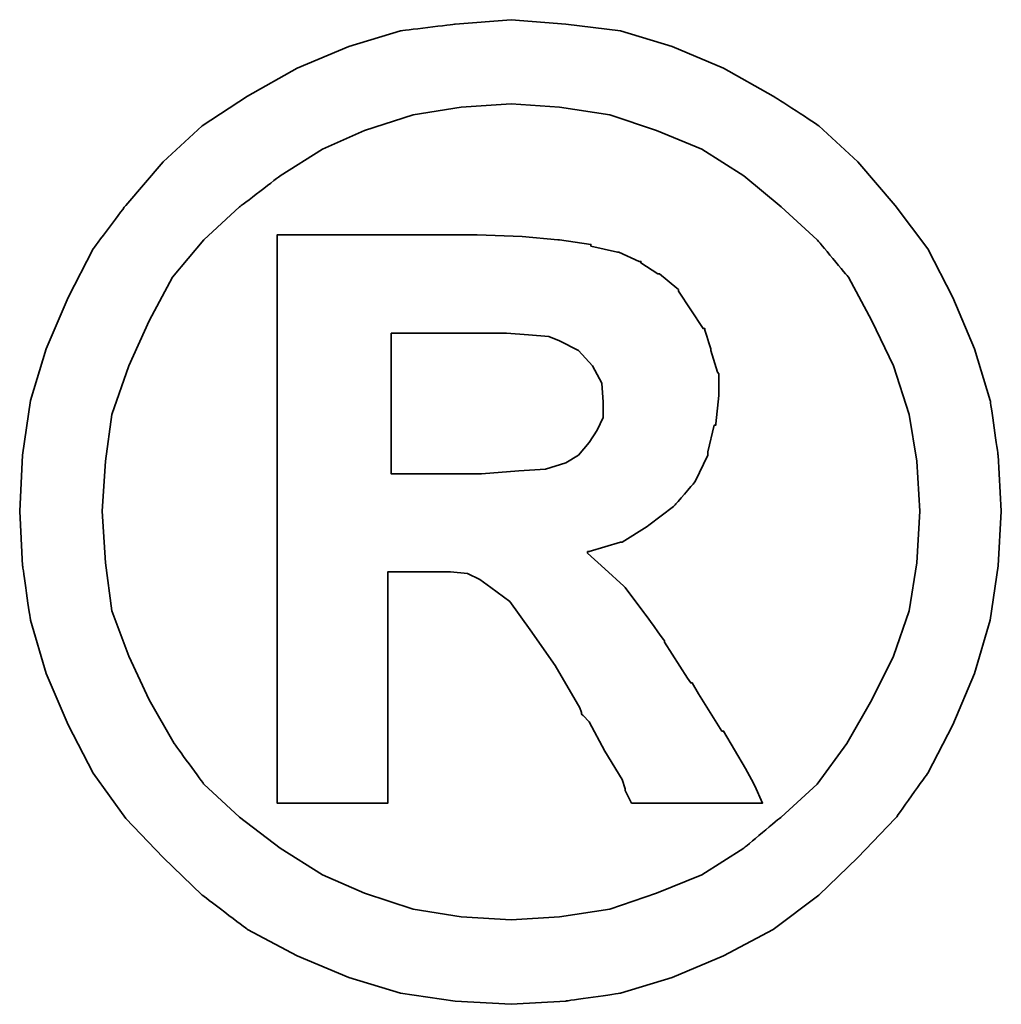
# Model space of a CAD drawing. Header units: millimetres. Extents: x -257 to 3135, y -1556 to 860.
# Tile 630 of 633: x 1353.62 to 1355.1, y -240.03 to -238.54. Entities that reach past the tile are written whole.
import ezdxf

# ---------------------------------------------------------------- set-up
doc = ezdxf.new("R2010")
doc.units = ezdxf.units.MM
doc.layers.add('DIM', color=4, linetype='CONTINUOUS')
doc.layers.add('layer 1', color=7, linetype='CONTINUOUS')

# ---------------------------------------------------------------- blocks, each defined once
blk = doc.blocks.new('TBI MOTION logo(完整正式版)')
at = {"layer": 'layer 1', "color": 22, "lineweight": 35}
for points, knots in [([(81.20634, 4.98624), (81.20634, 4.98624), (81.18649, 5.32862), (81.18649, 5.32862), (81.18649, 5.32862), (81.18649, 5.32862), (81.13886, 5.66206), (81.13886, 5.66206), (81.13886, 5.66206), (81.13886, 5.66206), (81.04359, 5.97764), (81.04359, 5.97764), (81.04359, 5.97764), (81.04359, 5.97764), (80.91061, 6.29124), (80.91061, 6.29124), (80.91061, 6.29124), (80.91061, 6.29124), (80.75778, 6.58697), (80.75778, 6.58697), (80.75778, 6.58697), (80.75778, 6.58697), (80.5593, 6.85294), (80.5593, 6.85294), (80.5593, 6.85294), (80.5593, 6.85294), (80.33105, 7.1189), (80.33105, 7.1189), (80.33105, 7.1189), (80.33105, 7.1189), (80.09287, 7.33921), (80.09287, 7.33921), (80.09287, 7.33921), (80.09287, 7.33921), (79.815, 7.51982), (79.815, 7.51982), (79.815, 7.51982), (79.815, 7.51982), (79.51133, 7.69051), (79.51133, 7.69051), (79.51133, 7.69051), (79.51133, 7.69051), (79.19773, 7.8235), (79.19773, 7.8235), (79.19773, 7.8235), (79.19773, 7.8235), (78.88215, 7.91877), (78.88215, 7.91877), (78.88215, 7.91877), (78.88215, 7.91877), (78.54871, 7.95846), (78.54871, 7.95846), (78.54871, 7.95846), (78.54871, 7.95846), (78.21526, 7.98625), (78.21526, 7.98625), (78.21526, 7.98625), (78.21526, 7.98625), (77.87388, 7.95846), (77.87388, 7.95846), (77.87388, 7.95846), (77.87388, 7.95846), (77.54044, 7.91877), (77.54044, 7.91877), (77.54044, 7.91877), (77.54044, 7.91877), (77.22485, 7.8235), (77.22485, 7.8235), (77.22485, 7.8235), (77.22485, 7.8235), (76.91027, 7.69051), (76.91027, 7.69051), (76.91027, 7.69051), (76.91027, 7.69051), (76.6056, 7.51982), (76.6056, 7.51982), (76.6056, 7.51982), (76.6056, 7.51982), (76.32972, 7.33921), (76.32972, 7.33921), (76.32972, 7.33921), (76.32972, 7.33921), (76.09154, 7.1189), (76.09154, 7.1189), (76.09154, 7.1189), (76.09154, 7.1189), (75.86329, 6.85294), (75.86329, 6.85294), (75.86329, 6.85294), (75.86329, 6.85294), (75.66382, 6.58697), (75.66382, 6.58697), (75.66382, 6.58697), (75.66382, 6.58697), (75.51099, 6.29124), (75.51099, 6.29124), (75.51099, 6.29124), (75.51099, 6.29124), (75.37702, 5.97764), (75.37702, 5.97764), (75.37702, 5.97764), (75.37702, 5.97764), (75.28175, 5.66206), (75.28175, 5.66206), (75.28175, 5.66206), (75.28175, 5.66206), (75.23411, 5.32862), (75.23411, 5.32862), (75.23411, 5.32862), (75.23411, 5.32862), (75.21625, 4.98624), (75.21625, 4.98624), (75.21625, 4.98624), (75.21625, 4.98624), (75.23411, 4.6528), (75.23411, 4.6528), (75.23411, 4.6528), (75.23411, 4.6528), (75.28175, 4.32035), (75.28175, 4.32035), (75.28175, 4.32035), (75.28175, 4.32035), (75.37702, 3.99583), (75.37702, 3.99583), (75.37702, 3.99583), (75.37702, 3.99583), (75.51099, 3.68224), (75.51099, 3.68224), (75.51099, 3.68224), (75.51099, 3.68224), (75.66382, 3.38749), (75.66382, 3.38749), (75.66382, 3.38749), (75.66382, 3.38749), (75.86329, 3.10963), (75.86329, 3.10963), (75.86329, 3.10963), (75.86329, 3.10963), (76.09154, 2.87145), (76.09154, 2.87145), (76.09154, 2.87145), (76.09154, 2.87145), (76.32972, 2.6432), (76.32972, 2.6432), (76.32972, 2.6432), (76.32972, 2.6432), (76.6056, 2.43381), (76.6056, 2.43381), (76.6056, 2.43381), (76.6056, 2.43381), (76.91027, 2.27205), (76.91027, 2.27205), (76.91027, 2.27205), (76.91027, 2.27205), (77.22485, 2.13906), (77.22485, 2.13906), (77.22485, 2.13906), (77.22485, 2.13906), (77.54044, 2.0438), (77.54044, 2.0438), (77.54044, 2.0438), (77.54044, 2.0438), (77.87388, 1.99616), (77.87388, 1.99616), (77.87388, 1.99616), (77.87388, 1.99616), (78.21526, 1.97631), (78.21526, 1.97631), (78.21526, 1.97631), (78.21526, 1.97631), (78.54871, 1.99616), (78.54871, 1.99616), (78.54871, 1.99616), (78.54871, 1.99616), (78.88215, 2.0438), (78.88215, 2.0438), (78.88215, 2.0438), (78.88215, 2.0438), (79.19773, 2.13906), (79.19773, 2.13906), (79.19773, 2.13906), (79.19773, 2.13906), (79.51133, 2.27205), (79.51133, 2.27205), (79.51133, 2.27205), (79.51133, 2.27205), (79.815, 2.43381), (79.815, 2.43381), (79.815, 2.43381), (79.815, 2.43381), (80.09287, 2.6432), (80.09287, 2.6432), (80.09287, 2.6432), (80.09287, 2.6432), (80.33105, 2.87145), (80.33105, 2.87145), (80.33105, 2.87145), (80.33105, 2.87145), (80.5593, 3.10963), (80.5593, 3.10963), (80.5593, 3.10963), (80.5593, 3.10963), (80.75778, 3.38749), (80.75778, 3.38749), (80.75778, 3.38749), (80.75778, 3.38749), (80.91061, 3.68224), (80.91061, 3.68224), (80.91061, 3.68224), (80.91061, 3.68224), (81.04359, 3.99583), (81.04359, 3.99583), (81.04359, 3.99583), (81.04359, 3.99583), (81.13886, 4.32035), (81.13886, 4.32035), (81.13886, 4.32035), (81.13886, 4.32035), (81.18649, 4.6528), (81.18649, 4.6528), (81.18649, 4.6528), (81.18649, 4.6528), (81.20634, 4.98624), (81.20634, 4.98624)], [0, 0, 0, 0, 0.0178571, 0.0178571, 0.0178571, 0.0178572, 0.0357143, 0.0357143, 0.0357143, 0.0357143, 0.0535714, 0.0535714, 0.0535714, 0.0535714, 0.0714286, 0.0714286, 0.0714286, 0.0714286, 0.0892857, 0.0892857, 0.0892857, 0.0892857, 0.1071429, 0.1071429, 0.1071429, 0.1071429, 0.125, 0.125, 0.125, 0.125, 0.1428571, 0.1428571, 0.1428571, 0.1428572, 0.1607143, 0.1607143, 0.1607143, 0.1607143, 0.1785714, 0.1785714, 0.1785714, 0.1785714, 0.1964286, 0.1964286, 0.1964286, 0.1964286, 0.2142857, 0.2142857, 0.2142857, 0.2142857, 0.2321429, 0.2321429, 0.2321429, 0.2321429, 0.25, 0.25, 0.25, 0.25, 0.2678571, 0.2678571, 0.2678571, 0.2678572, 0.2857143, 0.2857143, 0.2857143, 0.2857143, 0.3035714, 0.3035714, 0.3035714, 0.3035714, 0.3214286, 0.3214286, 0.3214286, 0.3214286, 0.3392857, 0.3392857, 0.3392857, 0.3392857, 0.3571429, 0.3571429, 0.3571429, 0.3571429, 0.375, 0.375, 0.375, 0.375, 0.3928571, 0.3928571, 0.3928571, 0.3928572, 0.4107143, 0.4107143, 0.4107143, 0.4107143, 0.4285714, 0.4285714, 0.4285714, 0.4285714, 0.4464286, 0.4464286, 0.4464286, 0.4464286, 0.4642857, 0.4642857, 0.4642857, 0.4642857, 0.4821429, 0.4821429, 0.4821429, 0.4821429, 0.5, 0.5, 0.5, 0.5, 0.5178571, 0.5178571, 0.5178571, 0.5178572, 0.5357143, 0.5357143, 0.5357143, 0.5357143, 0.5535714, 0.5535714, 0.5535714, 0.5535714, 0.5714286, 0.5714286, 0.5714286, 0.5714286, 0.5892857, 0.5892857, 0.5892857, 0.5892857, 0.6071429, 0.6071429, 0.6071429, 0.6071429, 0.625, 0.625, 0.625, 0.625, 0.6428571, 0.6428571, 0.6428571, 0.6428572, 0.6607143, 0.6607143, 0.6607143, 0.6607143, 0.6785714, 0.6785714, 0.6785714, 0.6785714, 0.6964286, 0.6964286, 0.6964286, 0.6964286, 0.7142857, 0.7142857, 0.7142857, 0.7142857, 0.7321429, 0.7321429, 0.7321429, 0.7321429, 0.75, 0.75, 0.75, 0.75, 0.7678571, 0.7678571, 0.7678571, 0.7678572, 0.7857143, 0.7857143, 0.7857143, 0.7857143, 0.8035714, 0.8035714, 0.8035714, 0.8035714, 0.8214286, 0.8214286, 0.8214286, 0.8214286, 0.8392857, 0.8392857, 0.8392857, 0.8392857, 0.8571429, 0.8571429, 0.8571429, 0.8571429, 0.875, 0.875, 0.875, 0.875, 0.8928571, 0.8928571, 0.8928571, 0.8928572, 0.9107143, 0.9107143, 0.9107143, 0.9107143, 0.9285714, 0.9285714, 0.9285714, 0.9285714, 0.9464286, 0.9464286, 0.9464286, 0.9464286, 0.9642857, 0.9642857, 0.9642857, 0.9642857, 0.9821429, 0.9821429, 0.9821429, 0.9821429, 1, 1, 1, 1]), ([(80.71014, 4.98624), (80.71014, 4.98624), (80.69129, 5.29091), (80.69129, 5.29091), (80.69129, 5.29091), (80.69129, 5.29091), (80.64464, 5.57672), (80.64464, 5.57672), (80.64464, 5.57672), (80.64464, 5.57672), (80.54937, 5.87245), (80.54937, 5.87245), (80.54937, 5.87245), (80.54937, 5.87245), (80.41639, 6.14833), (80.41639, 6.14833), (80.41639, 6.14833), (80.41639, 6.14833), (80.27349, 6.41429), (80.27349, 6.41429), (80.27349, 6.41429), (80.27349, 6.41429), (80.08295, 6.64255), (80.08295, 6.64255), (80.08295, 6.64255), (80.08295, 6.64255), (79.86264, 6.84301), (79.86264, 6.84301), (79.86264, 6.84301), (79.86264, 6.84301), (79.63439, 7.03355), (79.63439, 7.03355), (79.63439, 7.03355), (79.63439, 7.03355), (79.37835, 7.1963), (79.37835, 7.1963), (79.37835, 7.1963), (79.37835, 7.1963), (79.10246, 7.30944), (79.10246, 7.30944), (79.10246, 7.30944), (79.10246, 7.30944), (78.81665, 7.40471), (78.81665, 7.40471), (78.81665, 7.40471), (78.81665, 7.40471), (78.511, 7.45234), (78.511, 7.45234), (78.511, 7.45234), (78.511, 7.45234), (78.21526, 7.47219), (78.21526, 7.47219), (78.21526, 7.47219), (78.21526, 7.47219), (77.9106, 7.45234), (77.9106, 7.45234), (77.9106, 7.45234), (77.9106, 7.45234), (77.61685, 7.40471), (77.61685, 7.40471), (77.61685, 7.40471), (77.61685, 7.40471), (77.32012, 7.30944), (77.32012, 7.30944), (77.32012, 7.30944), (77.32012, 7.30944), (77.06309, 7.1963), (77.06309, 7.1963), (77.06309, 7.1963), (77.06309, 7.1963), (76.80606, 7.03355), (76.80606, 7.03355), (76.80606, 7.03355), (76.80606, 7.03355), (76.55797, 6.84301), (76.55797, 6.84301), (76.55797, 6.84301), (76.55797, 6.84301), (76.34063, 6.64255), (76.34063, 6.64255), (76.34063, 6.64255), (76.34063, 6.64255), (76.1491, 6.41429), (76.1491, 6.41429), (76.1491, 6.41429), (76.1491, 6.41429), (76.0062, 6.14833), (76.0062, 6.14833), (76.0062, 6.14833), (76.0062, 6.14833), (75.88314, 5.87245), (75.88314, 5.87245), (75.88314, 5.87245), (75.88314, 5.87245), (75.77794, 5.57672), (75.77794, 5.57672), (75.77794, 5.57672), (75.77794, 5.57672), (75.73924, 5.29091), (75.73924, 5.29091), (75.73924, 5.29091), (75.73924, 5.29091), (75.72039, 4.98624), (75.72039, 4.98624), (75.72039, 4.98624), (75.72039, 4.98624), (75.73924, 4.67165), (75.73924, 4.67165), (75.73924, 4.67165), (75.73924, 4.67165), (75.77794, 4.37791), (75.77794, 4.37791), (75.77794, 4.37791), (75.77794, 4.37791), (75.88314, 4.10102), (75.88314, 4.10102), (75.88314, 4.10102), (75.88314, 4.10102), (76.0062, 3.83407), (76.0062, 3.83407), (76.0062, 3.83407), (76.0062, 3.83407), (76.15902, 3.56811), (76.15902, 3.56811), (76.15902, 3.56811), (76.15902, 3.56811), (76.34063, 3.32001), (76.34063, 3.32001), (76.34063, 3.32001), (76.34063, 3.32001), (76.55797, 3.11955), (76.55797, 3.11955), (76.55797, 3.11955), (76.55797, 3.11955), (76.80606, 2.92901), (76.80606, 2.92901), (76.80606, 2.92901), (76.80606, 2.92901), (77.06309, 2.76725), (77.06309, 2.76725), (77.06309, 2.76725), (77.06309, 2.76725), (77.32012, 2.65412), (77.32012, 2.65412), (77.32012, 2.65412), (77.32012, 2.65412), (77.61685, 2.55786), (77.61685, 2.55786), (77.61685, 2.55786), (77.61685, 2.55786), (77.9106, 2.51022), (77.9106, 2.51022), (77.9106, 2.51022), (77.9106, 2.51022), (78.21526, 2.49137), (78.21526, 2.49137), (78.21526, 2.49137), (78.21526, 2.49137), (78.511, 2.51022), (78.511, 2.51022), (78.511, 2.51022), (78.511, 2.51022), (78.81665, 2.55786), (78.81665, 2.55786), (78.81665, 2.55786), (78.81665, 2.55786), (79.10246, 2.65412), (79.10246, 2.65412), (79.10246, 2.65412), (79.10246, 2.65412), (79.37835, 2.76725), (79.37835, 2.76725), (79.37835, 2.76725), (79.37835, 2.76725), (79.63439, 2.92901), (79.63439, 2.92901), (79.63439, 2.92901), (79.63439, 2.92901), (79.86264, 3.11955), (79.86264, 3.11955), (79.86264, 3.11955), (79.86264, 3.11955), (80.08295, 3.32001), (80.08295, 3.32001), (80.08295, 3.32001), (80.08295, 3.32001), (80.26356, 3.56811), (80.26356, 3.56811), (80.26356, 3.56811), (80.26356, 3.56811), (80.41639, 3.83407), (80.41639, 3.83407), (80.41639, 3.83407), (80.41639, 3.83407), (80.54937, 4.10102), (80.54937, 4.10102), (80.54937, 4.10102), (80.54937, 4.10102), (80.64464, 4.37791), (80.64464, 4.37791), (80.64464, 4.37791), (80.64464, 4.37791), (80.69129, 4.67165), (80.69129, 4.67165), (80.69129, 4.67165), (80.69129, 4.67165), (80.71014, 4.98624), (80.71014, 4.98624)], [0, 0, 0, 0, 0.0192308, 0.0192308, 0.0192308, 0.0192308, 0.0384615, 0.0384615, 0.0384615, 0.0384615, 0.0576923, 0.0576923, 0.0576923, 0.0576923, 0.0769231, 0.0769231, 0.0769231, 0.0769231, 0.0961538, 0.0961538, 0.0961538, 0.0961539, 0.1153846, 0.1153846, 0.1153846, 0.1153846, 0.1346154, 0.1346154, 0.1346154, 0.1346154, 0.1538462, 0.1538462, 0.1538462, 0.1538462, 0.1730769, 0.1730769, 0.1730769, 0.1730769, 0.1923077, 0.1923077, 0.1923077, 0.1923077, 0.2115385, 0.2115385, 0.2115385, 0.2115385, 0.2307692, 0.2307692, 0.2307692, 0.2307692, 0.25, 0.25, 0.25, 0.25, 0.2692308, 0.2692308, 0.2692308, 0.2692308, 0.2884615, 0.2884615, 0.2884615, 0.2884615, 0.3076923, 0.3076923, 0.3076923, 0.3076923, 0.3269231, 0.3269231, 0.3269231, 0.3269231, 0.3461538, 0.3461538, 0.3461538, 0.3461539, 0.3653846, 0.3653846, 0.3653846, 0.3653846, 0.3846154, 0.3846154, 0.3846154, 0.3846154, 0.4038462, 0.4038462, 0.4038462, 0.4038462, 0.4230769, 0.4230769, 0.4230769, 0.4230769, 0.4423077, 0.4423077, 0.4423077, 0.4423077, 0.4615385, 0.4615385, 0.4615385, 0.4615385, 0.4807692, 0.4807692, 0.4807692, 0.4807692, 0.5, 0.5, 0.5, 0.5, 0.5192308, 0.5192308, 0.5192308, 0.5192308, 0.5384615, 0.5384615, 0.5384615, 0.5384615, 0.5576923, 0.5576923, 0.5576923, 0.5576923, 0.5769231, 0.5769231, 0.5769231, 0.5769231, 0.5961538, 0.5961538, 0.5961538, 0.5961539, 0.6153846, 0.6153846, 0.6153846, 0.6153846, 0.6346154, 0.6346154, 0.6346154, 0.6346154, 0.6538462, 0.6538462, 0.6538462, 0.6538462, 0.6730769, 0.6730769, 0.6730769, 0.6730769, 0.6923077, 0.6923077, 0.6923077, 0.6923077, 0.7115385, 0.7115385, 0.7115385, 0.7115385, 0.7307692, 0.7307692, 0.7307692, 0.7307692, 0.75, 0.75, 0.75, 0.75, 0.7692308, 0.7692308, 0.7692308, 0.7692308, 0.7884615, 0.7884615, 0.7884615, 0.7884615, 0.8076923, 0.8076923, 0.8076923, 0.8076923, 0.8269231, 0.8269231, 0.8269231, 0.8269231, 0.8461538, 0.8461538, 0.8461538, 0.8461539, 0.8653846, 0.8653846, 0.8653846, 0.8653846, 0.8846154, 0.8846154, 0.8846154, 0.8846154, 0.9038462, 0.9038462, 0.9038462, 0.9038462, 0.9230769, 0.9230769, 0.9230769, 0.9230769, 0.9423077, 0.9423077, 0.9423077, 0.9423077, 0.9615385, 0.9615385, 0.9615385, 0.9615385, 0.9807692, 0.9807692, 0.9807692, 0.9807692, 1, 1, 1, 1]), ([(76.78721, 3.2823), (76.78721, 3.2823), (76.78721, 3.32001), (76.78721, 3.32001), (76.78721, 3.32001), (76.78721, 3.32001), (76.78721, 3.42422), (76.78721, 3.42422), (76.78721, 3.42422), (76.78721, 3.42422), (76.78721, 3.59689), (76.78721, 3.59689), (76.78721, 3.59689), (76.78721, 3.59689), (76.78721, 3.80529), (76.78721, 3.80529), (76.78721, 3.80529), (76.78721, 3.80529), (76.78721, 4.0524), (76.78721, 4.0524), (76.78721, 4.0524), (76.78721, 4.0524), (76.78721, 4.32035), (76.78721, 4.32035), (76.78721, 4.32035), (76.78721, 4.32035), (76.78721, 4.92868), (76.78721, 4.92868), (76.78721, 4.92868), (76.78721, 4.92868), (76.78721, 5.53801), (76.78721, 5.53801), (76.78721, 5.53801), (76.78721, 5.53801), (76.78721, 5.82482), (76.78721, 5.82482), (76.78721, 5.82482), (76.78721, 5.82482), (76.78721, 6.07291), (76.78721, 6.07291), (76.78721, 6.07291), (76.78721, 6.07291), (76.78721, 6.30017), (76.78721, 6.30017), (76.78721, 6.30017), (76.78721, 6.30017), (76.78721, 6.45399), (76.78721, 6.45399), (76.78721, 6.45399), (76.78721, 6.45399), (76.78721, 6.5572), (76.78721, 6.5572), (76.78721, 6.5572), (76.78721, 6.5572), (76.78721, 6.59689), (76.78721, 6.59689), (76.78721, 6.59689), (76.78721, 6.59689), (76.78721, 6.67232), (76.78721, 6.67232), (76.78721, 6.67232), (76.78721, 6.67232), (76.8537, 6.67232), (76.8537, 6.67232), (76.8537, 6.67232), (76.8537, 6.67232), (76.87355, 6.67232), (76.87355, 6.67232), (76.87355, 6.67232), (76.87355, 6.67232), (76.91027, 6.67232), (76.91027, 6.67232), (76.91027, 6.67232), (76.91027, 6.67232), (77.04424, 6.67232), (77.04424, 6.67232), (77.04424, 6.67232), (77.04424, 6.67232), (77.22485, 6.67232), (77.22485, 6.67232), (77.22485, 6.67232), (77.22485, 6.67232), (77.43524, 6.67232), (77.43524, 6.67232), (77.43524, 6.67232), (77.43524, 6.67232), (77.65357, 6.67232), (77.65357, 6.67232), (77.65357, 6.67232), (77.65357, 6.67232), (77.82625, 6.67232), (77.82625, 6.67232), (77.82625, 6.67232), (77.82625, 6.67232), (77.94037, 6.67232), (77.94037, 6.67232), (77.94037, 6.67232), (77.94037, 6.67232), (77.97709, 6.67232), (77.97709, 6.67232), (77.97709, 6.67232), (77.97709, 6.67232), (77.99694, 6.67232), (77.99694, 6.67232), (77.99694, 6.67232), (77.99694, 6.67232), (78.00686, 6.67232), (78.00686, 6.67232), (78.00686, 6.67232), (78.00686, 6.67232), (78.28275, 6.6624), (78.28275, 6.6624), (78.28275, 6.6624), (78.28275, 6.6624), (78.50107, 6.64255), (78.50107, 6.64255), (78.50107, 6.64255), (78.50107, 6.64255), (78.511, 6.64255), (78.511, 6.64255), (78.511, 6.64255), (78.511, 6.64255), (78.70154, 6.61476), (78.70154, 6.61476), (78.70154, 6.61476), (78.70154, 6.61476), (78.70154, 6.60483), (78.70154, 6.60483), (78.70154, 6.60483), (78.70154, 6.60483), (78.86429, 6.56713), (78.86429, 6.56713), (78.86429, 6.56713), (78.86429, 6.56713), (78.87223, 6.56713), (78.87223, 6.56713), (78.87223, 6.56713), (78.87223, 6.56713), (78.99727, 6.51056), (78.99727, 6.51056), (78.99727, 6.51056), (78.99727, 6.51056), (79.00719, 6.51056), (79.00719, 6.51056), (79.00719, 6.51056), (79.00719, 6.51056), (79.00719, 6.50162), (79.00719, 6.50162), (79.00719, 6.50162), (79.00719, 6.50162), (79.1104, 6.43415), (79.1104, 6.43415), (79.1104, 6.43415), (79.1104, 6.43415), (79.12132, 6.43415), (79.12132, 6.43415), (79.12132, 6.43415), (79.12132, 6.43415), (79.22552, 6.34781), (79.22552, 6.34781), (79.22552, 6.34781), (79.22552, 6.34781), (79.23544, 6.33888), (79.23544, 6.33888), (79.23544, 6.33888), (79.23544, 6.33888), (79.23544, 6.32895), (79.23544, 6.32895), (79.23544, 6.32895), (79.23544, 6.32895), (79.31087, 6.21483), (79.31087, 6.21483), (79.31087, 6.21483), (79.31087, 6.21483), (79.38629, 6.1007), (79.38629, 6.1007), (79.38629, 6.1007), (79.38629, 6.1007), (79.3972, 6.1007), (79.3972, 6.1007), (79.3972, 6.1007), (79.3972, 6.1007), (79.3972, 6.09078), (79.3972, 6.09078), (79.3972, 6.09078), (79.3972, 6.09078), (79.43392, 5.97764), (79.43392, 5.97764), (79.43392, 5.97764), (79.43392, 5.97764), (79.43392, 5.96772), (79.43392, 5.96772), (79.43392, 5.96772), (79.43392, 5.96772), (79.47362, 5.83474), (79.47362, 5.83474), (79.47362, 5.83474), (79.47362, 5.83474), (79.48156, 5.82482), (79.48156, 5.82482), (79.48156, 5.82482), (79.48156, 5.82482), (79.48156, 5.69977), (79.48156, 5.69977), (79.48156, 5.69977), (79.48156, 5.69977), (79.48156, 5.69183), (79.48156, 5.69183), (79.48156, 5.69183), (79.48156, 5.69183), (79.4637, 5.51915), (79.4637, 5.51915), (79.4637, 5.51915), (79.4637, 5.51915), (79.4637, 5.51122), (79.4637, 5.51122), (79.4637, 5.51122), (79.4637, 5.51122), (79.45377, 5.51122), (79.45377, 5.51122), (79.45377, 5.51122), (79.45377, 5.51122), (79.41507, 5.34847), (79.41507, 5.34847), (79.41507, 5.34847), (79.41507, 5.34847), (79.41507, 5.33854), (79.41507, 5.33854), (79.41507, 5.33854), (79.41507, 5.33854), (79.41507, 5.32862), (79.41507, 5.32862), (79.41507, 5.32862), (79.41507, 5.32862), (79.33865, 5.16785), (79.33865, 5.16785), (79.33865, 5.16785), (79.33865, 5.16785), (79.33071, 5.15693), (79.33071, 5.15693), (79.33071, 5.15693), (79.33071, 5.15693), (79.2156, 5.02495), (79.2156, 5.02495), (79.2156, 5.02495), (79.2156, 5.02495), (79.20567, 5.01502), (79.20567, 5.01502), (79.20567, 5.01502), (79.20567, 5.01502), (79.05483, 4.89991), (79.05483, 4.89991), (79.05483, 4.89991), (79.05483, 4.89991), (79.04491, 4.89197), (79.04491, 4.89197), (79.04491, 4.89197), (79.04491, 4.89197), (78.89208, 4.7967), (78.89208, 4.7967), (78.89208, 4.7967), (78.89208, 4.7967), (78.88215, 4.7967), (78.88215, 4.7967), (78.88215, 4.7967), (78.88215, 4.7967), (78.69161, 4.73913), (78.69161, 4.73913), (78.69161, 4.73913), (78.69161, 4.73913), (78.68169, 4.73913), (78.68169, 4.73913), (78.68169, 4.73913), (78.68169, 4.73913), (78.68169, 4.72921), (78.68169, 4.72921), (78.68169, 4.72921), (78.68169, 4.72921), (78.78688, 4.63394), (78.78688, 4.63394), (78.78688, 4.63394), (78.78688, 4.63394), (78.902, 4.52875), (78.902, 4.52875), (78.902, 4.52875), (78.902, 4.52875), (78.91093, 4.52081), (78.91093, 4.52081), (78.91093, 4.52081), (78.91093, 4.52081), (79.02506, 4.36798), (79.02506, 4.36798), (79.02506, 4.36798), (79.02506, 4.36798), (79.1501, 4.1953), (79.1501, 4.1953), (79.1501, 4.1953), (79.1501, 4.1953), (79.1501, 4.18736), (79.1501, 4.18736), (79.1501, 4.18736), (79.1501, 4.18736), (79.29201, 3.96705), (79.29201, 3.96705), (79.29201, 3.96705), (79.29201, 3.96705), (79.31087, 3.93828), (79.31087, 3.93828), (79.31087, 3.93828), (79.31087, 3.93828), (79.32079, 3.93828), (79.32079, 3.93828), (79.32079, 3.93828), (79.32079, 3.93828), (79.3585, 3.87178), (79.3585, 3.87178), (79.3585, 3.87178), (79.3585, 3.87178), (79.50141, 3.64353), (79.50141, 3.64353), (79.50141, 3.64353), (79.50141, 3.64353), (79.51133, 3.64353), (79.51133, 3.64353), (79.51133, 3.64353), (79.51133, 3.64353), (79.64431, 3.41528), (79.64431, 3.41528), (79.64431, 3.41528), (79.64431, 3.41528), (79.68202, 3.3478), (79.68202, 3.3478), (79.68202, 3.3478), (79.68202, 3.3478), (79.70187, 3.31009), (79.70187, 3.31009), (79.70187, 3.31009), (79.70187, 3.31009), (79.7495, 3.2049), (79.7495, 3.2049), (79.7495, 3.2049), (79.7495, 3.2049), (79.64431, 3.2049), (79.64431, 3.2049), (79.64431, 3.2049), (79.64431, 3.2049), (79.62546, 3.2049), (79.62546, 3.2049), (79.62546, 3.2049), (79.62546, 3.2049), (79.53912, 3.2049), (79.53912, 3.2049), (79.53912, 3.2049), (79.53912, 3.2049), (79.31087, 3.2049), (79.31087, 3.2049), (79.31087, 3.2049), (79.31087, 3.2049), (79.08262, 3.2049), (79.08262, 3.2049), (79.08262, 3.2049), (79.08262, 3.2049), (79.00719, 3.2049), (79.00719, 3.2049), (79.00719, 3.2049), (79.00719, 3.2049), (78.98735, 3.2049), (78.98735, 3.2049), (78.98735, 3.2049), (78.98735, 3.2049), (78.94964, 3.2049), (78.94964, 3.2049), (78.94964, 3.2049), (78.94964, 3.2049), (78.92979, 3.24459), (78.92979, 3.24459), (78.92979, 3.24459), (78.92979, 3.24459), (78.91093, 3.2823), (78.91093, 3.2823), (78.91093, 3.2823), (78.91093, 3.2823), (78.91093, 3.29223), (78.91093, 3.29223), (78.91093, 3.29223), (78.91093, 3.29223), (78.89208, 3.3478), (78.89208, 3.3478), (78.89208, 3.3478), (78.89208, 3.3478), (78.78688, 3.52048), (78.78688, 3.52048), (78.78688, 3.52048), (78.78688, 3.52048), (78.69161, 3.7001), (78.69161, 3.7001), (78.69161, 3.7001), (78.69161, 3.7001), (78.6539, 3.7388), (78.6539, 3.7388), (78.6539, 3.7388), (78.6539, 3.7388), (78.64398, 3.74873), (78.64398, 3.74873), (78.64398, 3.74873), (78.64398, 3.74873), (78.64398, 3.75766), (78.64398, 3.75766), (78.64398, 3.75766), (78.64398, 3.75766), (78.63405, 3.78644), (78.63405, 3.78644), (78.63405, 3.78644), (78.63405, 3.78644), (78.48321, 4.04347), (78.48321, 4.04347), (78.48321, 4.04347), (78.48321, 4.04347), (78.33038, 4.2618), (78.33038, 4.2618), (78.33038, 4.2618), (78.33038, 4.2618), (78.20732, 4.43447), (78.20732, 4.43447), (78.20732, 4.43447), (78.20732, 4.43447), (78.09221, 4.52081), (78.09221, 4.52081), (78.09221, 4.52081), (78.09221, 4.52081), (78.02472, 4.56845), (78.02472, 4.56845), (78.02472, 4.56845), (78.02472, 4.56845), (77.9493, 4.60616), (77.9493, 4.60616), (77.9493, 4.60616), (77.9493, 4.60616), (77.8451, 4.61608), (77.8451, 4.61608), (77.8451, 4.61608), (77.8451, 4.61608), (77.71113, 4.61608), (77.71113, 4.61608), (77.71113, 4.61608), (77.71113, 4.61608), (77.69128, 4.61608), (77.69128, 4.61608), (77.69128, 4.61608), (77.69128, 4.61608), (77.67342, 4.61608), (77.67342, 4.61608), (77.67342, 4.61608), (77.67342, 4.61608), (77.5583, 4.61608), (77.5583, 4.61608), (77.5583, 4.61608), (77.5583, 4.61608), (77.46303, 4.61608), (77.46303, 4.61608), (77.46303, 4.61608), (77.46303, 4.61608), (77.46303, 4.54761), (77.46303, 4.54761), (77.46303, 4.54761), (77.46303, 4.54761), (77.46303, 4.47318), (77.46303, 4.47318), (77.46303, 4.47318), (77.46303, 4.47318), (77.46303, 4.24294), (77.46303, 4.24294), (77.46303, 4.24294), (77.46303, 4.24294), (77.46303, 3.99583), (77.46303, 3.99583), (77.46303, 3.99583), (77.46303, 3.99583), (77.46303, 3.72888), (77.46303, 3.72888), (77.46303, 3.72888), (77.46303, 3.72888), (77.46303, 3.51055), (77.46303, 3.51055), (77.46303, 3.51055), (77.46303, 3.51055), (77.46303, 3.42422), (77.46303, 3.42422), (77.46303, 3.42422), (77.46303, 3.42422), (77.46303, 3.35773), (77.46303, 3.35773), (77.46303, 3.35773), (77.46303, 3.35773), (77.46303, 3.30017), (77.46303, 3.30017), (77.46303, 3.30017), (77.46303, 3.30017), (77.46303, 3.2823), (77.46303, 3.2823), (77.46303, 3.2823), (77.46303, 3.2823), (77.46303, 3.2049), (77.46303, 3.2049), (77.46303, 3.2049), (77.46303, 3.2049), (77.39753, 3.2049), (77.39753, 3.2049), (77.39753, 3.2049), (77.39753, 3.2049), (77.37768, 3.2049), (77.37768, 3.2049), (77.37768, 3.2049), (77.37768, 3.2049), (77.32012, 3.2049), (77.32012, 3.2049), (77.32012, 3.2049), (77.32012, 3.2049), (77.12165, 3.2049), (77.12165, 3.2049), (77.12165, 3.2049), (77.12165, 3.2049), (76.94897, 3.2049), (76.94897, 3.2049), (76.94897, 3.2049), (76.94897, 3.2049), (76.8924, 3.2049), (76.8924, 3.2049), (76.8924, 3.2049), (76.8924, 3.2049), (76.8537, 3.2049), (76.8537, 3.2049), (76.8537, 3.2049), (76.8537, 3.2049), (76.78721, 3.2049), (76.78721, 3.2049), (76.78721, 3.2049), (76.78721, 3.2049), (76.78721, 3.2823), (76.78721, 3.2823)], [0, 0, 0, 0, 0.0074074, 0.0074074, 0.0074074, 0.0074074, 0.0148148, 0.0148148, 0.0148148, 0.0148148, 0.0222222, 0.0222222, 0.0222222, 0.0222222, 0.0296296, 0.0296296, 0.0296296, 0.0296296, 0.037037, 0.037037, 0.037037, 0.037037, 0.0444444, 0.0444444, 0.0444444, 0.0444445, 0.0518519, 0.0518519, 0.0518519, 0.0518519, 0.0592593, 0.0592593, 0.0592593, 0.0592593, 0.0666667, 0.0666667, 0.0666667, 0.0666667, 0.0740741, 0.0740741, 0.0740741, 0.0740741, 0.0814815, 0.0814815, 0.0814815, 0.0814815, 0.0888889, 0.0888889, 0.0888889, 0.0888889, 0.0962963, 0.0962963, 0.0962963, 0.0962963, 0.1037037, 0.1037037, 0.1037037, 0.1037037, 0.1111111, 0.1111111, 0.1111111, 0.1111111, 0.1185185, 0.1185185, 0.1185185, 0.1185185, 0.1259259, 0.1259259, 0.1259259, 0.1259259, 0.1333333, 0.1333333, 0.1333333, 0.1333333, 0.1407407, 0.1407407, 0.1407407, 0.1407408, 0.1481481, 0.1481481, 0.1481481, 0.1481482, 0.1555556, 0.1555556, 0.1555556, 0.1555556, 0.162963, 0.162963, 0.162963, 0.162963, 0.1703704, 0.1703704, 0.1703704, 0.1703704, 0.1777778, 0.1777778, 0.1777778, 0.1777778, 0.1851852, 0.1851852, 0.1851852, 0.1851852, 0.1925926, 0.1925926, 0.1925926, 0.1925926, 0.2, 0.2, 0.2, 0.2, 0.2074074, 0.2074074, 0.2074074, 0.2074074, 0.2148148, 0.2148148, 0.2148148, 0.2148148, 0.2222222, 0.2222222, 0.2222222, 0.2222222, 0.2296296, 0.2296296, 0.2296296, 0.2296296, 0.237037, 0.237037, 0.237037, 0.237037, 0.2444444, 0.2444444, 0.2444444, 0.2444445, 0.2518519, 0.2518519, 0.2518519, 0.2518519, 0.2592593, 0.2592593, 0.2592593, 0.2592593, 0.2666667, 0.2666667, 0.2666667, 0.2666667, 0.2740741, 0.2740741, 0.2740741, 0.2740741, 0.2814815, 0.2814815, 0.2814815, 0.2814815, 0.2888889, 0.2888889, 0.2888889, 0.2888889, 0.2962963, 0.2962963, 0.2962963, 0.2962963, 0.3037037, 0.3037037, 0.3037037, 0.3037037, 0.3111111, 0.3111111, 0.3111111, 0.3111111, 0.3185185, 0.3185185, 0.3185185, 0.3185185, 0.3259259, 0.3259259, 0.3259259, 0.3259259, 0.3333333, 0.3333333, 0.3333333, 0.3333333, 0.3407407, 0.3407407, 0.3407407, 0.3407408, 0.3481481, 0.3481481, 0.3481481, 0.3481482, 0.3555556, 0.3555556, 0.3555556, 0.3555556, 0.362963, 0.362963, 0.362963, 0.362963, 0.3703704, 0.3703704, 0.3703704, 0.3703704, 0.3777778, 0.3777778, 0.3777778, 0.3777778, 0.3851852, 0.3851852, 0.3851852, 0.3851852, 0.3925926, 0.3925926, 0.3925926, 0.3925926, 0.4, 0.4, 0.4, 0.4, 0.4074074, 0.4074074, 0.4074074, 0.4074074, 0.4148148, 0.4148148, 0.4148148, 0.4148148, 0.4222222, 0.4222222, 0.4222222, 0.4222222, 0.4296296, 0.4296296, 0.4296296, 0.4296296, 0.437037, 0.437037, 0.437037, 0.437037, 0.4444444, 0.4444444, 0.4444444, 0.4444445, 0.4518519, 0.4518519, 0.4518519, 0.4518519, 0.4592593, 0.4592593, 0.4592593, 0.4592593, 0.4666667, 0.4666667, 0.4666667, 0.4666667, 0.4740741, 0.4740741, 0.4740741, 0.4740741, 0.4814815, 0.4814815, 0.4814815, 0.4814815, 0.4888889, 0.4888889, 0.4888889, 0.4888889, 0.4962963, 0.4962963, 0.4962963, 0.4962963, 0.5037037, 0.5037037, 0.5037037, 0.5037037, 0.5111111, 0.5111111, 0.5111111, 0.5111111, 0.5185185, 0.5185185, 0.5185185, 0.5185185, 0.5259259, 0.5259259, 0.5259259, 0.5259259, 0.5333333, 0.5333333, 0.5333333, 0.5333333, 0.5407407, 0.5407407, 0.5407407, 0.5407408, 0.5481481, 0.5481481, 0.5481481, 0.5481482, 0.5555556, 0.5555556, 0.5555556, 0.5555556, 0.562963, 0.562963, 0.562963, 0.562963, 0.5703704, 0.5703704, 0.5703704, 0.5703704, 0.5777778, 0.5777778, 0.5777778, 0.5777778, 0.5851852, 0.5851852, 0.5851852, 0.5851852, 0.5925926, 0.5925926, 0.5925926, 0.5925926, 0.6, 0.6, 0.6, 0.6, 0.6074074, 0.6074074, 0.6074074, 0.6074074, 0.6148148, 0.6148148, 0.6148148, 0.6148148, 0.6222222, 0.6222222, 0.6222222, 0.6222222, 0.6296296, 0.6296296, 0.6296296, 0.6296296, 0.637037, 0.637037, 0.637037, 0.637037, 0.6444444, 0.6444444, 0.6444444, 0.6444445, 0.6518519, 0.6518519, 0.6518519, 0.6518519, 0.6592593, 0.6592593, 0.6592593, 0.6592593, 0.6666667, 0.6666667, 0.6666667, 0.6666667, 0.6740741, 0.6740741, 0.6740741, 0.6740741, 0.6814815, 0.6814815, 0.6814815, 0.6814815, 0.6888889, 0.6888889, 0.6888889, 0.6888889, 0.6962963, 0.6962963, 0.6962963, 0.6962963, 0.7037037, 0.7037037, 0.7037037, 0.7037037, 0.7111111, 0.7111111, 0.7111111, 0.7111111, 0.7185185, 0.7185185, 0.7185185, 0.7185185, 0.7259259, 0.7259259, 0.7259259, 0.7259259, 0.7333333, 0.7333333, 0.7333333, 0.7333333, 0.7407407, 0.7407407, 0.7407407, 0.7407408, 0.7481481, 0.7481481, 0.7481481, 0.7481482, 0.7555556, 0.7555556, 0.7555556, 0.7555556, 0.762963, 0.762963, 0.762963, 0.762963, 0.7703704, 0.7703704, 0.7703704, 0.7703704, 0.7777778, 0.7777778, 0.7777778, 0.7777778, 0.7851852, 0.7851852, 0.7851852, 0.7851852, 0.7925926, 0.7925926, 0.7925926, 0.7925926, 0.8, 0.8, 0.8, 0.8, 0.8074074, 0.8074074, 0.8074074, 0.8074074, 0.8148148, 0.8148148, 0.8148148, 0.8148148, 0.8222222, 0.8222222, 0.8222222, 0.8222222, 0.8296296, 0.8296296, 0.8296296, 0.8296296, 0.837037, 0.837037, 0.837037, 0.837037, 0.8444444, 0.8444444, 0.8444444, 0.8444445, 0.8518519, 0.8518519, 0.8518519, 0.8518519, 0.8592593, 0.8592593, 0.8592593, 0.8592593, 0.8666667, 0.8666667, 0.8666667, 0.8666667, 0.8740741, 0.8740741, 0.8740741, 0.8740741, 0.8814815, 0.8814815, 0.8814815, 0.8814815, 0.8888889, 0.8888889, 0.8888889, 0.8888889, 0.8962963, 0.8962963, 0.8962963, 0.8962963, 0.9037037, 0.9037037, 0.9037037, 0.9037037, 0.9111111, 0.9111111, 0.9111111, 0.9111111, 0.9185185, 0.9185185, 0.9185185, 0.9185185, 0.9259259, 0.9259259, 0.9259259, 0.9259259, 0.9333333, 0.9333333, 0.9333333, 0.9333333, 0.9407407, 0.9407407, 0.9407407, 0.9407408, 0.9481481, 0.9481481, 0.9481481, 0.9481482, 0.9555556, 0.9555556, 0.9555556, 0.9555556, 0.962963, 0.962963, 0.962963, 0.962963, 0.9703704, 0.9703704, 0.9703704, 0.9703704, 0.9777778, 0.9777778, 0.9777778, 0.9777778, 0.9851852, 0.9851852, 0.9851852, 0.9851852, 0.9925926, 0.9925926, 0.9925926, 0.9925926, 1, 1, 1, 1]), ([(77.48288, 6.07291), (77.48288, 6.07291), (77.48288, 5.99551), (77.48288, 5.99551), (77.48288, 5.99551), (77.48288, 5.99551), (77.48288, 5.82482), (77.48288, 5.82482), (77.48288, 5.82482), (77.48288, 5.82482), (77.48288, 5.63328), (77.48288, 5.63328), (77.48288, 5.63328), (77.48288, 5.63328), (77.48288, 5.46358), (77.48288, 5.46358), (77.48288, 5.46358), (77.48288, 5.46358), (77.48288, 5.29091), (77.48288, 5.29091), (77.48288, 5.29091), (77.48288, 5.29091), (77.48288, 5.21449), (77.48288, 5.21449), (77.48288, 5.21449), (77.48288, 5.21449), (77.50074, 5.21449), (77.50074, 5.21449), (77.50074, 5.21449), (77.50074, 5.21449), (77.71113, 5.21449), (77.71113, 5.21449), (77.71113, 5.21449), (77.71113, 5.21449), (77.94037, 5.21449), (77.94037, 5.21449), (77.94037, 5.21449), (77.94037, 5.21449), (78.01579, 5.21449), (78.01579, 5.21449), (78.01579, 5.21449), (78.01579, 5.21449), (78.03465, 5.21449), (78.03465, 5.21449), (78.03465, 5.21449), (78.03465, 5.21449), (78.2629, 5.23335), (78.2629, 5.23335), (78.2629, 5.23335), (78.2629, 5.23335), (78.42565, 5.24327), (78.42565, 5.24327), (78.42565, 5.24327), (78.42565, 5.24327), (78.54871, 5.28098), (78.54871, 5.28098), (78.54871, 5.28098), (78.54871, 5.28098), (78.62611, 5.32862), (78.62611, 5.32862), (78.62611, 5.32862), (78.62611, 5.32862), (78.69161, 5.40503), (78.69161, 5.40503), (78.69161, 5.40503), (78.69161, 5.40503), (78.73925, 5.48145), (78.73925, 5.48145), (78.73925, 5.48145), (78.73925, 5.48145), (78.77696, 5.55885), (78.77696, 5.55885), (78.77696, 5.55885), (78.77696, 5.55885), (78.77696, 5.65214), (78.77696, 5.65214), (78.77696, 5.65214), (78.77696, 5.65214), (78.76902, 5.76726), (78.76902, 5.76726), (78.76902, 5.76726), (78.76902, 5.76726), (78.71146, 5.87245), (78.71146, 5.87245), (78.71146, 5.87245), (78.71146, 5.87245), (78.62611, 5.96772), (78.62611, 5.96772), (78.62611, 5.96772), (78.62611, 5.96772), (78.511, 6.02528), (78.511, 6.02528), (78.511, 6.02528), (78.511, 6.02528), (78.44451, 6.05306), (78.44451, 6.05306), (78.44451, 6.05306), (78.44451, 6.05306), (78.32046, 6.06299), (78.32046, 6.06299), (78.32046, 6.06299), (78.32046, 6.06299), (78.18748, 6.07291), (78.18748, 6.07291), (78.18748, 6.07291), (78.18748, 6.07291), (77.99694, 6.07291), (77.99694, 6.07291), (77.99694, 6.07291), (77.99694, 6.07291), (77.97709, 6.07291), (77.97709, 6.07291), (77.97709, 6.07291), (77.97709, 6.07291), (77.90167, 6.07291), (77.90167, 6.07291), (77.90167, 6.07291), (77.90167, 6.07291), (77.69128, 6.07291), (77.69128, 6.07291), (77.69128, 6.07291), (77.69128, 6.07291), (77.50074, 6.07291), (77.50074, 6.07291), (77.50074, 6.07291), (77.50074, 6.07291), (77.48288, 6.07291), (77.48288, 6.07291)], [0, 0, 0, 0, 0.03125, 0.03125, 0.03125, 0.03125, 0.0625, 0.0625, 0.0625, 0.0625, 0.09375, 0.09375, 0.09375, 0.09375, 0.125, 0.125, 0.125, 0.125, 0.15625, 0.15625, 0.15625, 0.15625, 0.1875, 0.1875, 0.1875, 0.1875, 0.21875, 0.21875, 0.21875, 0.21875, 0.25, 0.25, 0.25, 0.25, 0.28125, 0.28125, 0.28125, 0.28125, 0.3125, 0.3125, 0.3125, 0.3125, 0.34375, 0.34375, 0.34375, 0.34375, 0.375, 0.375, 0.375, 0.375, 0.40625, 0.40625, 0.40625, 0.40625, 0.4375, 0.4375, 0.4375, 0.4375, 0.46875, 0.46875, 0.46875, 0.46875, 0.5, 0.5, 0.5, 0.5, 0.53125, 0.53125, 0.53125, 0.53125, 0.5625, 0.5625, 0.5625, 0.5625, 0.59375, 0.59375, 0.59375, 0.59375, 0.625, 0.625, 0.625, 0.625, 0.65625, 0.65625, 0.65625, 0.65625, 0.6875, 0.6875, 0.6875, 0.6875, 0.71875, 0.71875, 0.71875, 0.71875, 0.75, 0.75, 0.75, 0.75, 0.78125, 0.78125, 0.78125, 0.78125, 0.8125, 0.8125, 0.8125, 0.8125, 0.84375, 0.84375, 0.84375, 0.84375, 0.875, 0.875, 0.875, 0.875, 0.90625, 0.90625, 0.90625, 0.90625, 0.9375, 0.9375, 0.9375, 0.9375, 0.96875, 0.96875, 0.96875, 0.96875, 1, 1, 1, 1])]:
    blk.add_open_spline(points, degree=3, knots=knots, dxfattribs=at)

msp = doc.modelspace()

# ---------------------------------------------------------------- block references
at = {"layer": 'DIM', "color": 7, "xscale": 0.246592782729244, "yscale": 0.246592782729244, "zscale": 0.246592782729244}
msp.add_blockref('TBI MOTION logo(完整正式版)', (1335.0703, -240.514), dxfattribs=at)

doc.saveas('drawing.dxf')
